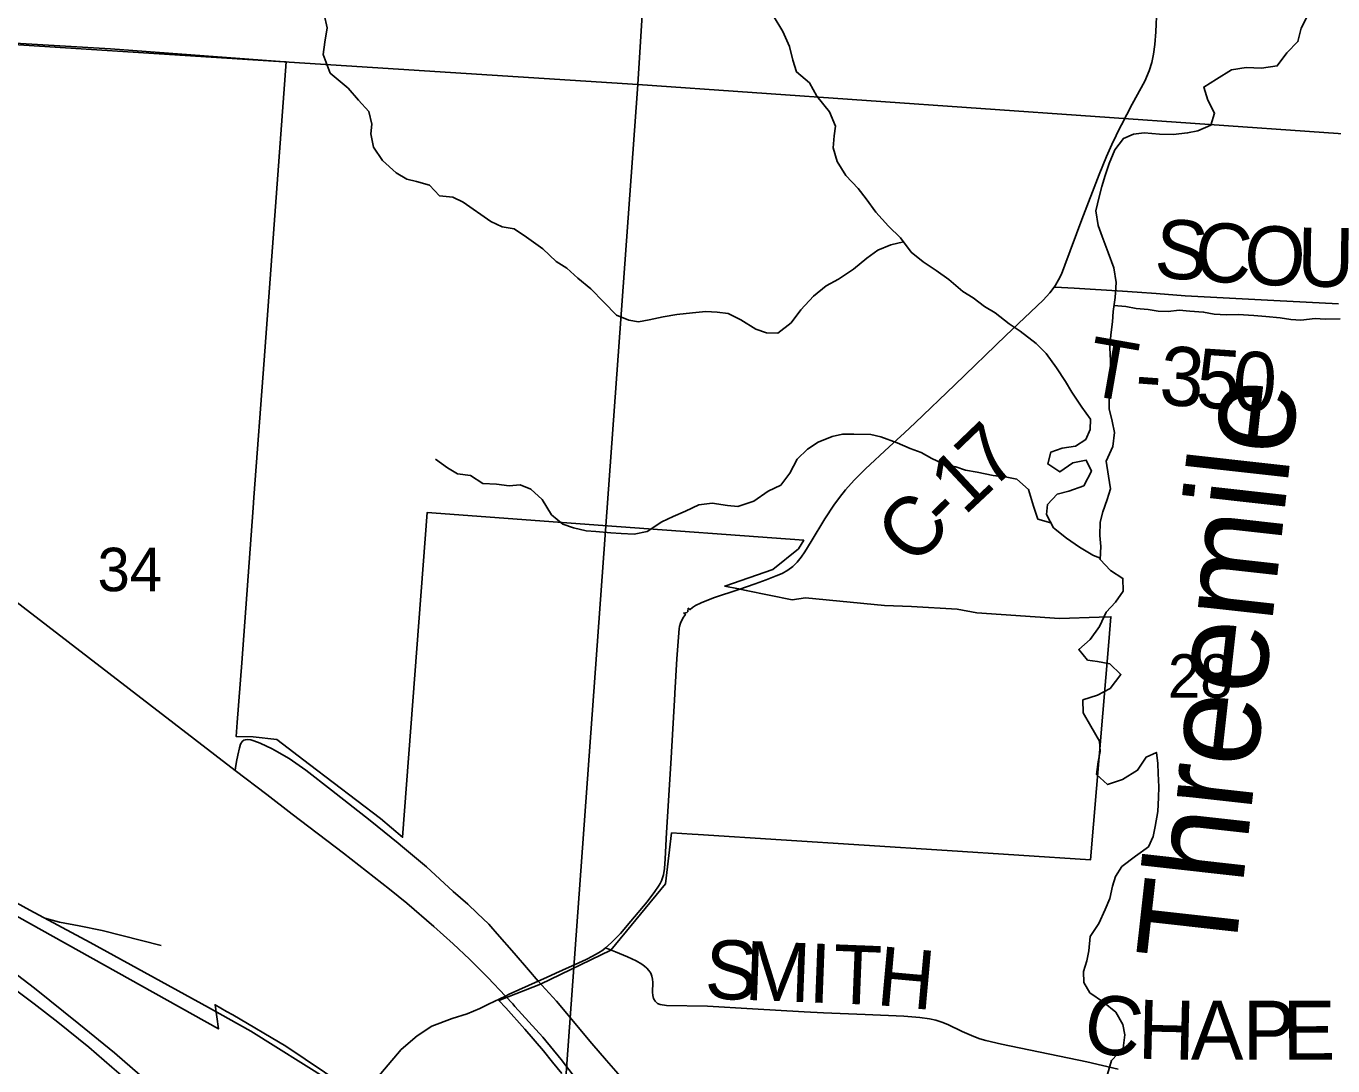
# Model space of a CAD drawing. Extents: x 39.8 to 73.8, y 13 to 35.
# Drawn here: x 43.927 to 45.185, y 31.251 to 32.252 of the extents above; entities that cross this region are included whole.
import ezdxf

# ---------------------------------------------------------------- set-up
doc = ezdxf.new("R2010")
doc.units = 0
for name, color, linetype in [('GM_X_City_Street', 7, 'Continuous'), ('GM_X_Corporation', 7, 'Continuous'), ('GM_X_County_Road', 7, 'Continuous'), ('GM_X_County_Road_Text', 7, 'Continuous'), ('GM_X_Minor_River', 7, 'Continuous'), ('GM_X_Minor_River_Text', 7, 'Continuous'), ('GM_X_Rail_Line', 7, 'Continuous'), ('GM_X_Section_Text', 7, 'Continuous'), ('GM_X_Township_Road', 7, 'Continuous'), ('GM_X_Township_Road_Text', 7, 'Continuous'), ('GM_X_US_Route', 7, 'Continuous')]:
    doc.layers.add(name, color=color, linetype=linetype)

msp = doc.modelspace()

# ---------------------------------------------------------------- linework, layer by layer
at = {"layer": 'GM_X_City_Street'}
for points in [[(44.1283, 31.5353), (44.1287, 31.5378), (44.1296, 31.544), (44.131, 31.5501), (44.1324, 31.5572), (44.1335, 31.5606), (44.1351, 31.5631), (44.1366, 31.5644), (44.1381, 31.565), (44.1402, 31.5653), (44.1433, 31.5649), (44.1464, 31.564), (44.1523, 31.5616), (44.1639, 31.5562)], [(44.1639, 31.5562), (44.1663, 31.555), (44.1802, 31.5469), (44.1963, 31.5355), (44.221, 31.5164), (44.2583, 31.4873), (44.2853, 31.4653), (44.2893, 31.4619), (44.3126, 31.4427), (44.3383, 31.4188), (44.3523, 31.4067), (44.3612, 31.398), (44.3725, 31.3874), (44.3746, 31.3852), (44.3805, 31.3781), (44.3969, 31.3596), (44.4108, 31.3435), (44.4201, 31.3327)]]:
    msp.add_lwpolyline(points, dxfattribs=at)
at = {"layer": 'GM_X_Corporation'}
for points in [[(43.573, 33.2772), (44.5795, 33.2157), (44.516, 32.1957), (43.5036, 32.2603), (43.567, 33.1836)], [(45.5809, 33.1493), (45.5069, 32.1262), (44.516, 32.1957), (44.5795, 33.2157)], [(43.5036, 32.2603), (44.516, 32.1957), (44.4392, 31.1377), (43.4282, 31.1846), (43.4969, 32.1712)], [(44.516, 32.1957), (45.5069, 32.1262), (45.4314, 31.091), (44.4392, 31.1377)]]:
    msp.add_lwpolyline(points, close=True, dxfattribs=at)
for points in [[(44.4427, 31.2437), (44.434, 31.2547), (44.4252, 31.2655), (44.4073, 31.2865), (44.3888, 31.307), (44.3823, 31.314), (44.4222, 31.3298), (44.4899, 31.3623), (44.5426, 31.4263), (44.5486, 31.4753), (44.5683, 31.4741), (44.574, 31.4737), (44.8141, 31.4583), (44.9521, 31.4495), (44.9697, 31.6592), (44.9717, 31.6834), (44.9603, 31.683), (44.9222, 31.6815), (44.8426, 31.687), (44.8236, 31.6905), (44.7797, 31.6931), (44.7537, 31.6943), (44.6775, 31.7014), (44.6647, 31.6995), (44.6204, 31.7087), (44.6131, 31.7102), (44.5998, 31.7129), (44.6459, 31.7287), (44.6707, 31.7486), (44.6758, 31.7569), (44.4823, 31.7713), (44.3132, 31.7838), (44.2895, 31.4711), (44.2681, 31.4891), (44.2, 31.5411), (44.1684, 31.5653), (44.1456, 31.5676), (44.1293, 31.568), (44.1303, 31.5815), (44.1346, 31.639), (44.1456, 31.7881), (44.1463, 31.7981), (44.1561, 31.9303), (44.1773, 32.2174), (44.1757, 32.2175), (44.0083, 32.23), (43.7802, 32.2434)], [(43.7153, 31.5081), (43.9529, 31.3756), (44.1122, 31.2866), (44.109, 31.3098), (44.1199, 31.3035), (44.1259, 31.3002), (44.1771, 31.27), (44.233, 31.2324)]]:
    msp.add_lwpolyline(points, dxfattribs=at)
at = {"layer": 'GM_X_County_Road'}
for q in [(44.3923, 31.3199), (44.3956, 31.3106)]:
    msp.add_line((44.3887, 31.3182), q, dxfattribs=at)
for points in [[(44.9818, 32.1568), (44.9921, 32.1768), (45.0044, 32.1987), (45.0084, 32.2087), (45.011, 32.2169), (45.0126, 32.2249), (45.014, 32.2341), (45.015, 32.2464), (45.016, 32.2681)], [(44.6397, 31.719), (44.6494, 31.7226), (44.655, 31.7251), (44.6604, 31.7281), (44.6653, 31.7317), (44.6696, 31.7359), (44.6734, 31.7407), (44.6769, 31.7457), (44.6829, 31.7557), (44.6962, 31.7776), (44.7048, 31.7906), (44.7102, 31.7982), (44.7161, 31.8055), (44.7244, 31.8147), (44.7354, 31.8257), (44.7581, 31.8469), (44.7727, 31.8604), (44.7832, 31.8701), (44.8213, 31.9066), (44.8706, 31.9539), (44.9065, 31.9882), (44.9128, 31.995), (44.9171, 32.0007), (44.9183, 32.0024), (44.9213, 32.0077), (44.9239, 32.0132), (44.9274, 32.0218), (44.9436, 32.0656), (44.9603, 32.1091), (44.9673, 32.1264), (44.9725, 32.1378), (44.9809, 32.1551), (44.9818, 32.1568)], [(43.489, 32.0089), (43.4985, 32.0023), (43.5192, 31.9877), (43.5392, 31.9752), (43.6546, 31.8977), (43.696, 31.8654), (43.8649, 31.7379), (44.1283, 31.5353), (44.1587, 31.5122), (44.1833, 31.4933), (44.2327, 31.4557), (44.2768, 31.4212), (44.2936, 31.4075), (44.3196, 31.3852), (44.3381, 31.3686), (44.3539, 31.3537), (44.3715, 31.3361), (44.3887, 31.3182)], [(44.4281, 31.3362), (44.4371, 31.3401), (44.4591, 31.3501), (44.4663, 31.3535), (44.4724, 31.3565), (44.4781, 31.3599), (44.4822, 31.3625), (44.4849, 31.3646), (44.4903, 31.3693), (44.499, 31.3781), (44.4994, 31.3786), (44.5093, 31.3902), (44.5249, 31.409), (44.5324, 31.4188), (44.5359, 31.4239), (44.5374, 31.4265), (44.5387, 31.4292), (44.5398, 31.432), (44.5407, 31.4349), (44.5418, 31.4409), (44.5425, 31.4502), (44.5438, 31.4755), (44.5446, 31.4906), (44.5481, 31.5476), (44.5518, 31.6087), (44.5518, 31.6098), (44.5535, 31.6428), (44.5558, 31.672), (44.5563, 31.6741), (44.5571, 31.6771), (44.5584, 31.6801), (44.5599, 31.6829), (44.5618, 31.6855), (44.5603, 31.6868), (44.5633, 31.6873), (44.5639, 31.688), (44.5643, 31.6883), (44.5646, 31.6915), (44.5662, 31.6902), (44.5663, 31.6903), (44.5688, 31.6923), (44.5715, 31.694), (44.5772, 31.6968), (44.5888, 31.7014), (44.6132, 31.7096), (44.6291, 31.715), (44.6397, 31.719)], [(44.3923, 31.3199), (44.4201, 31.3327), (44.4281, 31.3362)], [(44.2595, 31.233), (44.2882, 31.2668), (44.3037, 31.2798), (44.3178, 31.2892), (44.3373, 31.2966), (44.3516, 31.3012), (44.3638, 31.3064), (44.3722, 31.3105), (44.3887, 31.3182)], [(44.3956, 31.3106), (44.3977, 31.3083), (44.4246, 31.2786), (44.4422, 31.2571), (44.4876, 31.1981)]]:
    msp.add_lwpolyline(points, dxfattribs=at)
at = {"layer": 'GM_X_Minor_River'}
for p, q in [((44.2168, 32.2503), (44.2141, 32.2629)), ((44.2145, 32.2363), (44.2168, 32.2503)), ((44.213, 32.2246), (44.2145, 32.2363)), ((44.2199, 32.2066), (44.213, 32.2246)), ((44.2371, 32.1921), (44.2199, 32.2066)), ((44.247, 32.1807), (44.2371, 32.1921)), ((44.2569, 32.1697), (44.247, 32.1807)), ((44.26, 32.1576), (44.2569, 32.1697)), ((44.2589, 32.1481), (44.26, 32.1576)), ((44.2616, 32.1352), (44.2589, 32.1481)), ((44.27, 32.1224), (44.2616, 32.1352)), ((44.2833, 32.1106), (44.27, 32.1224)), ((44.2936, 32.1046), (44.2833, 32.1106)), ((44.303, 32.1024), (44.2936, 32.1046)), ((44.3155, 32.0986), (44.303, 32.1024)), ((44.3251, 32.0884), (44.3155, 32.0986)), ((44.3379, 32.0873), (44.3251, 32.0884)), ((44.3478, 32.0824), (44.3379, 32.0873)), ((44.3744, 32.0639), (44.3478, 32.0824)), ((44.3854, 32.0586), (44.3744, 32.0639)), ((44.3968, 32.0568), (44.3854, 32.0586)), ((44.4089, 32.0488), (44.3968, 32.0568)), ((44.4245, 32.0375), (44.4089, 32.0488)), ((44.7596, 32.0412), (44.7471, 32.0362)), ((44.7718, 32.0443), (44.7596, 32.0412)), ((44.4374, 32.0254), (44.4245, 32.0375)), ((44.7365, 32.0286), (44.7237, 32.018)), ((44.7471, 32.0362), (44.7365, 32.0286)), ((44.4477, 32.019), (44.4374, 32.0254)), ((44.4583, 32.0092), (44.4477, 32.019)), ((44.7237, 32.018), (44.7094, 32.0084)), ((44.4708, 31.999), (44.4583, 32.0092)), ((44.6973, 32.0019), (44.6852, 31.992)), ((44.7094, 32.0084), (44.6973, 32.0019)), ((44.4834, 31.9861), (44.4708, 31.999)), ((44.6852, 31.992), (44.6731, 31.9787)), ((44.4956, 31.9736), (44.4834, 31.9861)), ((44.5815, 31.9773), (44.5686, 31.9757)), ((44.5925, 31.9766), (44.5815, 31.9773)), ((44.6031, 31.9751), (44.5925, 31.9766)), ((44.6731, 31.9787), (44.6637, 31.9662)), ((44.5073, 31.9687), (44.4956, 31.9736)), ((44.5168, 31.9672), (44.5073, 31.9687)), ((44.527, 31.9692), (44.5168, 31.9672)), ((44.5403, 31.9719), (44.527, 31.9692)), ((44.5535, 31.9742), (44.5403, 31.9719)), ((44.5686, 31.9757), (44.5535, 31.9742)), ((44.6152, 31.9691), (44.6031, 31.9751)), ((44.6297, 31.96), (44.6152, 31.9691)), ((44.6637, 31.9662), (44.6509, 31.9563)), ((44.6399, 31.9566), (44.6297, 31.96)), ((44.6509, 31.9563), (44.6399, 31.9566)), ((44.6896, 31.8513), (44.6794, 31.8445)), ((44.7032, 31.8567), (44.6896, 31.8513)), ((44.713, 31.859), (44.7032, 31.8567)), ((44.724, 31.859), (44.713, 31.859)), ((44.7403, 31.8587), (44.724, 31.859)), ((44.7501, 31.8564), (44.7403, 31.8587)), ((44.7657, 31.8508), (44.7501, 31.8564)), ((44.7782, 31.8452), (44.7657, 31.8508)), ((44.6794, 31.8445), (44.6696, 31.8349)), ((44.7888, 31.8414), (44.7782, 31.8452)), ((44.7991, 31.8357), (44.7888, 31.8414)), ((44.3326, 31.8267), (44.3212, 31.835)), ((44.3425, 31.821), (44.3326, 31.8267)), ((44.6696, 31.8349), (44.6624, 31.8216)), ((44.8124, 31.8297), (44.7991, 31.8357)), ((44.8222, 31.8275), (44.8124, 31.8297)), ((44.8317, 31.8245), (44.8222, 31.8275)), ((44.355, 31.8192), (44.3425, 31.821)), ((44.3668, 31.8116), (44.355, 31.8192)), ((44.6624, 31.8216), (44.6538, 31.8099)), ((44.8427, 31.8226), (44.8317, 31.8245)), ((44.8582, 31.8192), (44.8427, 31.8226)), ((44.8715, 31.8178), (44.8582, 31.8192)), ((44.881, 31.8159), (44.8715, 31.8178)), ((44.8924, 31.8057), (44.881, 31.8159)), ((44.38, 31.8109), (44.3668, 31.8116)), ((44.3921, 31.8094), (44.38, 31.8109)), ((44.4027, 31.8102), (44.3921, 31.8094)), ((44.413, 31.8061), (44.4027, 31.8102)), ((44.424, 31.7962), (44.413, 31.8061)), ((44.6417, 31.8041), (44.6277, 31.7946)), ((44.6538, 31.8099), (44.6417, 31.8041)), ((44.897, 31.7898), (44.8924, 31.8057)), ((44.4328, 31.7815), (44.424, 31.7962)), ((44.5747, 31.791), (44.5619, 31.7849)), ((44.5876, 31.7926), (44.5747, 31.791)), ((44.6024, 31.7904), (44.5876, 31.7926)), ((44.6122, 31.7896), (44.6024, 31.7904)), ((44.6277, 31.7946), (44.6122, 31.7896)), ((44.9012, 31.7773), (44.897, 31.7898)), ((44.4438, 31.7724), (44.4328, 31.7815)), ((44.5502, 31.7799), (44.5392, 31.7746)), ((44.5619, 31.7849), (44.5502, 31.7799)), ((44.9138, 31.7738), (44.9012, 31.7773)), ((44.454, 31.769), (44.4438, 31.7724)), ((44.4662, 31.766), (44.454, 31.769)), ((44.4756, 31.7653), (44.4662, 31.766)), ((44.49, 31.7642), (44.4756, 31.7653)), ((44.4999, 31.7635), (44.49, 31.7642)), ((44.5124, 31.7628), (44.4999, 31.7635)), ((44.5249, 31.7655), (44.5124, 31.7628)), ((44.5392, 31.7746), (44.5249, 31.7655))]:
    msp.add_line(p, q, dxfattribs=at)
for points in [[(44.9613, 31.7398), (44.9543, 31.7425), (44.9414, 31.7504), (44.9289, 31.7591), (44.9164, 31.769), (44.9095, 31.7818), (44.9106, 31.7913), (44.92, 31.8012), (44.931, 31.8043), (44.9454, 31.8093), (44.9529, 31.8233), (44.9479, 31.8339), (44.935, 31.8316), (44.9226, 31.8228), (44.9108, 31.8304), (44.9138, 31.8418), (44.9248, 31.8456), (44.9376, 31.8475), (44.9474, 31.854), (44.9516, 31.8635), (44.9519, 31.8734), (44.9435, 31.8851), (44.934, 31.8995), (44.9279, 31.9097), (44.9191, 31.923), (44.9092, 31.9366), (44.8997, 31.9464), (44.8841, 31.9581), (44.8735, 31.9653), (44.8602, 31.9759), (44.8499, 31.9819), (44.8389, 31.9903), (44.8291, 31.9963), (44.8154, 32.008), (44.8032, 32.0167), (44.7907, 32.025), (44.7793, 32.0341), (44.769, 32.0481), (44.7576, 32.0594), (44.7454, 32.0727), (44.7359, 32.0855), (44.7283, 32.0954), (44.7165, 32.1082), (44.7081, 32.1215), (44.7043, 32.1347), (44.705, 32.1461), (44.7065, 32.1556), (44.7007, 32.1692), (44.6885, 32.1844), (44.6813, 32.1973), (44.6687, 32.2078), (44.6653, 32.2192), (44.6622, 32.2321), (44.6557, 32.2465), (44.6465, 32.262)], [(45.0317, 32.1475), (45.0454, 32.1491), (45.0552, 32.151), (45.0677, 32.1564), (45.0714, 32.1681), (45.0649, 32.1806), (45.0611, 32.1931), (45.0732, 32.2008), (45.0879, 32.2099), (45.1019, 32.2119), (45.1167, 32.2115), (45.1318, 32.2135), (45.1412, 32.226), (45.1518, 32.237), (45.1547, 32.25), (45.1611, 32.2617)], [(44.9682, 31.243), (44.9723, 31.2563), (44.9833, 31.2681), (44.9851, 31.281), (44.9832, 31.2908), (44.9763, 31.3026), (44.9645, 31.3124), (44.9512, 31.3214), (44.9455, 31.3313), (44.9451, 31.3419), (44.9485, 31.3522), (44.9503, 31.3617), (44.9518, 31.3757), (44.96, 31.3882), (44.966, 31.4015), (44.9705, 31.4122), (44.9731, 31.4239), (44.9761, 31.4334), (44.9821, 31.4429), (44.9954, 31.4528), (45.0078, 31.462), (45.0123, 31.4719), (45.0142, 31.4813), (45.0167, 31.4958), (45.0174, 31.5094), (45.0178, 31.5197), (45.017, 31.5326), (45.0169, 31.542), (45.0154, 31.5527), (45.0055, 31.5481), (44.9973, 31.5355), (44.9829, 31.5268), (44.9685, 31.5218), (44.9579, 31.5316), (44.9594, 31.5438), (44.9612, 31.5536), (44.9608, 31.5635), (44.9524, 31.5779), (44.9448, 31.5908), (44.9447, 31.6033), (44.9587, 31.6079), (44.9708, 31.6144), (44.9813, 31.6277), (44.9707, 31.6379), (44.9586, 31.6401), (44.9491, 31.6416), (44.9407, 31.6518), (44.9517, 31.6613), (44.9607, 31.6739), (44.9671, 31.6876), (44.9761, 31.6975), (44.9833, 31.7081), (44.9832, 31.7202), (44.9711, 31.7278), (44.9612, 31.7384), (44.9619, 31.7509), (44.9611, 31.7615), (44.9614, 31.7744), (44.964, 31.7843), (44.9681, 31.7961), (44.9711, 31.8063), (44.9692, 31.8188), (44.9672, 31.8332), (44.9736, 31.8473), (44.975, 31.8606), (44.9727, 31.8716), (44.97, 31.8833), (44.97, 31.8932), (44.9714, 31.9205), (44.9713, 31.93), (44.9705, 31.9421), (44.9716, 31.9546), (44.9731, 31.9672), (44.9738, 31.977), (44.9756, 31.9907), (44.9767, 32.0051), (44.9744, 32.0191), (44.969, 32.0339), (44.9633, 32.0494), (44.9594, 32.06), (44.9571, 32.0741), (44.9604, 32.0874), (44.963, 32.0976), (44.966, 32.1082), (44.9701, 32.1196), (44.9754, 32.1326), (44.9837, 32.1436), (44.9935, 32.1478), (45.0037, 32.149), (45.0185, 32.1479), (45.0317, 32.1475)], [(44.9746, 31.9828), (44.9859, 31.982), (44.9961, 31.9801), (45.0075, 31.979), (45.017, 31.9775), (45.0268, 31.9772), (45.0374, 31.9784), (45.0476, 31.9776), (45.0609, 31.9765), (45.0711, 31.9747), (45.0825, 31.9739), (45.0942, 31.9744), (45.1094, 31.9733), (45.1207, 31.9722), (45.1347, 31.9711), (45.145, 31.9696), (45.1544, 31.9689), (45.1684, 31.9704), (45.1779, 31.9697), (45.1923, 31.9701)]]:
    msp.add_lwpolyline(points, dxfattribs=at)
at = {"layer": 'GM_X_Rail_Line'}
for points in [[(43.7966, 31.4743), (43.9305, 31.401), (43.9886, 31.3698), (44.1026, 31.3073), (44.1435, 31.2845), (44.2182, 31.2376), (44.2544, 31.2114), (44.2952, 31.179), (44.3236, 31.1553), (44.3814, 31.1067), (44.5226, 30.99), (44.5671, 30.953)], [(43.945, 31.3932), (43.9591, 31.3892), (43.9782, 31.3858), (44.0003, 31.3813), (44.057, 31.367)]]:
    msp.add_lwpolyline(points, dxfattribs=at)
at = {"layer": 'GM_X_Township_Road'}
for points in [[(44.9171, 32.0007), (44.9241, 32.0003), (44.9363, 31.9996), (44.9828, 31.9968), (44.997, 31.9957)], [(44.997, 31.9957), (45.0151, 31.9944), (45.0432, 31.9923), (45.1286, 31.9876), (45.1907, 31.9845)], [(44.4849, 31.3646), (44.4947, 31.3607), (44.5062, 31.3561), (44.5146, 31.3521), (44.5199, 31.349), (44.5224, 31.3471), (44.5247, 31.3451), (44.5268, 31.3428), (44.5285, 31.3402), (44.5296, 31.3374), (44.5302, 31.3344), (44.5304, 31.3313), (44.5301, 31.322), (44.5304, 31.3189), (44.5312, 31.316), (44.5326, 31.3133), (44.5349, 31.3112), (44.5377, 31.3101), (44.5437, 31.3091), (44.5832, 31.3084), (44.6266, 31.3058), (44.6762, 31.3032), (44.6948, 31.3022), (44.7351, 31.3006), (44.7723, 31.2988), (44.7877, 31.2977), (44.7969, 31.2964), (44.803, 31.2951), (44.8039, 31.2948)], [(44.5489, 31.2083), (44.5411, 31.2105), (44.5301, 31.2148), (44.5224, 31.2186), (44.5124, 31.2266), (44.5012, 31.2387), (44.495, 31.2459), (44.486, 31.2562), (44.4716, 31.2726), (44.4377, 31.3132), (44.4272, 31.3248), (44.4201, 31.3327)], [(44.8039, 31.2948), (44.8088, 31.2932), (44.8145, 31.2909), (44.8284, 31.2842), (44.8397, 31.2794), (44.8454, 31.2772), (44.8512, 31.2755), (44.8662, 31.272), (44.9483, 31.2548), (44.9785, 31.2477)]]:
    msp.add_lwpolyline(points, dxfattribs=at)
at = {"layer": 'GM_X_US_Route'}
for points in [[(43.6527, 31.4992), (43.6813, 31.483), (43.7227, 31.458), (43.7564, 31.4367), (43.7912, 31.414), (43.8311, 31.3867), (43.8686, 31.3603), (43.9035, 31.3343), (43.9348, 31.3107), (43.9576, 31.2931), (43.9874, 31.2689), (44.0096, 31.2498), (44.0498, 31.215)], [(43.9007, 31.3517), (43.935, 31.3257), (43.9778, 31.2915), (44.012, 31.2637), (44.0515, 31.2294)]]:
    msp.add_lwpolyline(points, dxfattribs=at)

# ---------------------------------------------------------------- texts
at = {"layer": 'GM_X_County_Road_Text'}
for s, rotation, p in [('7', 43.8088, (44.8566, 31.8043)), ('1', 43.0309, (44.8304, 31.7798)), ('C', 46.4435, (44.7822, 31.7303)), ('-', 44.4204, (44.814, 31.7638))]:
    msp.add_text(s, height=0.0568, rotation=rotation, dxfattribs=at).set_placement(p)
at = {"layer": 'GM_X_Minor_River_Text'}
msp.add_text('Threemile', height=0.0947, rotation=83.6425, dxfattribs=at).set_placement((45.0901, 31.3474))
at = {"layer": 'GM_X_Section_Text'}
for s, p in [('34', (43.9957, 31.7079)), ('28', (45.0265, 31.6054))]:
    msp.add_text(s, height=0.04186, rotation=0, dxfattribs=at).set_placement(p)
at = {"layer": 'GM_X_Township_Road_Text'}
for s, rotation, p in [('S', 355.7194, (45.0124, 32.0102)), ('C', 355.7977, (45.0507, 32.0073)), ('O', 357.1965, (45.0987, 32.0038)), ('U', 359.1761, (45.1508, 32.0013)), ('T', 350.1023, (44.9457, 31.8975)), ('3', 356.0751, (45.0173, 31.8877)), ('5', 356.1355, (45.0523, 31.8853)), ('0', 356.3581, (45.0874, 31.8829)), ('-', 355.8112, (44.9937, 31.8894)), ('S', 357.8233, (44.5799, 31.316)), ('M', 357.8256, (44.6182, 31.3146)), ('I', 357.8281, (44.6798, 31.3122)), ('T', 357.7236, (44.7031, 31.3113)), ('H', 354.8461, (44.7448, 31.3097)), ('C', 350.8239, (44.9427, 31.2663)), ('H', 358.6675, (44.9972, 31.258)), ('A', 0.0111, (45.0486, 31.2569)), ('P', 0, (45.0986, 31.2569)), ('E', 0.0961, (45.1371, 31.2569))]:
    msp.add_text(s, height=0.0568, rotation=rotation, dxfattribs=at).set_placement(p)

doc.saveas('drawing.dxf')
